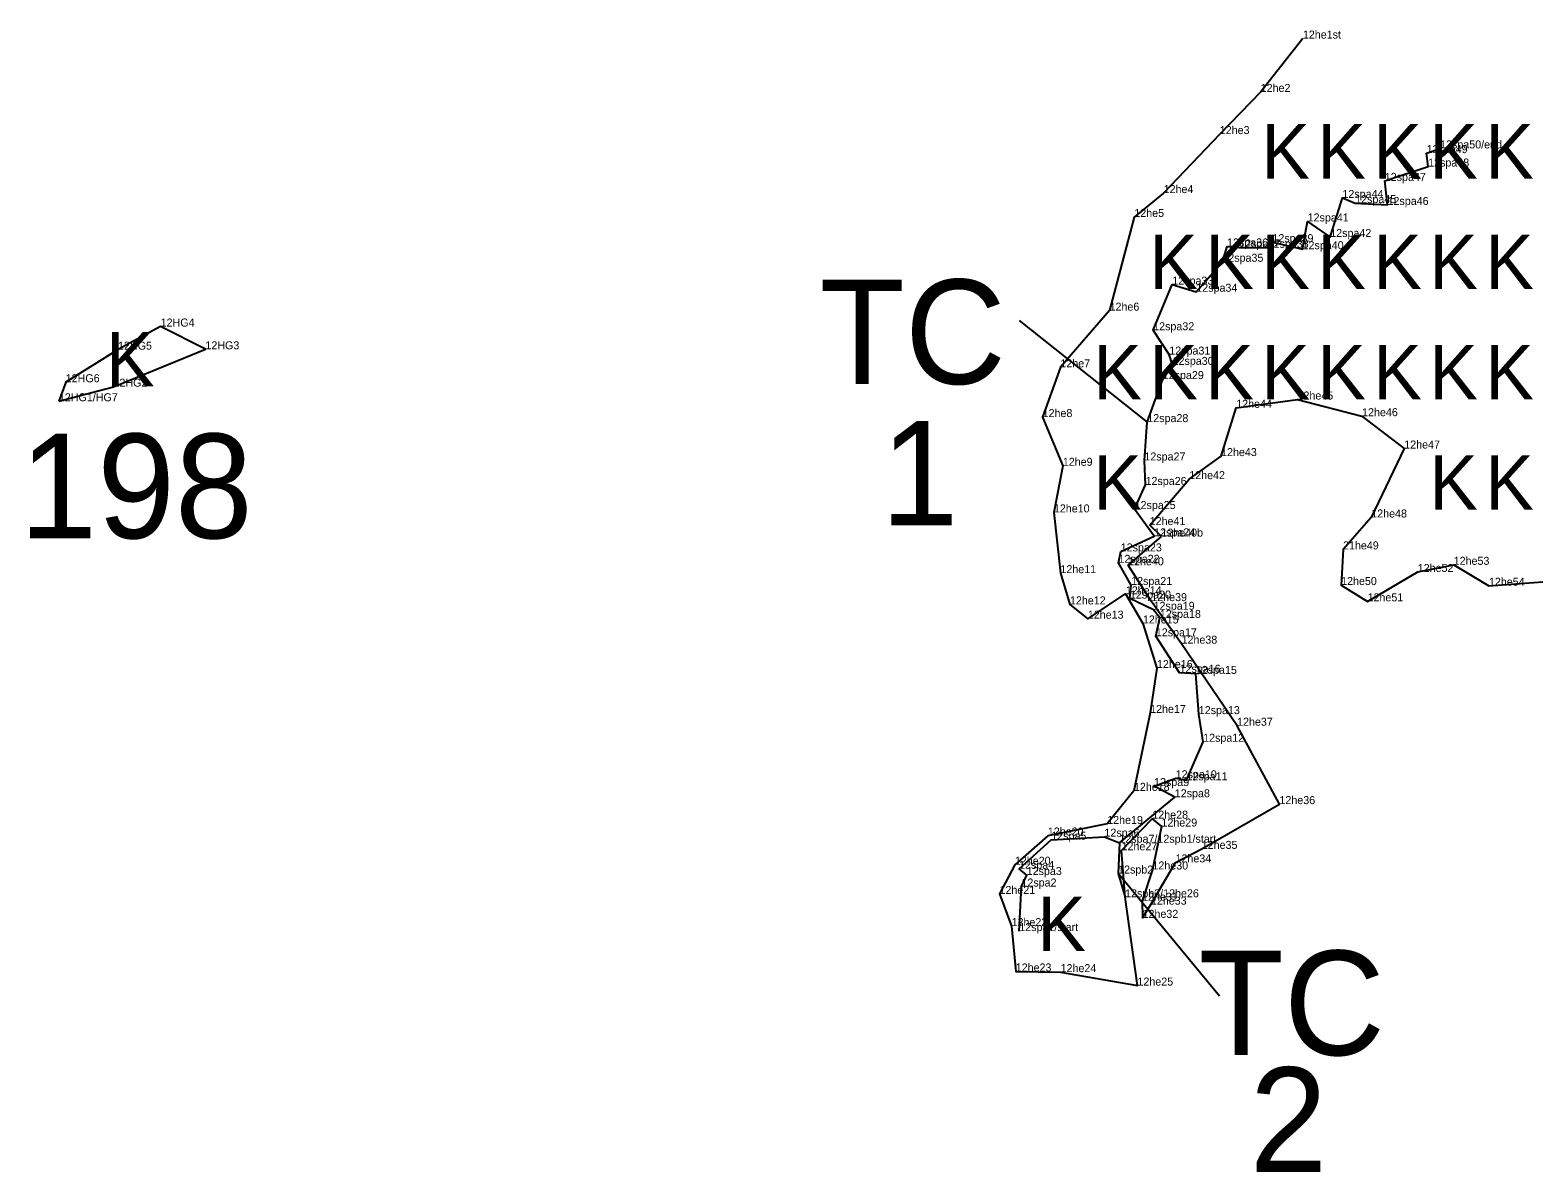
# Model space of a CAD drawing. Extents: x 2072529 to 2268812, y 436423 to 470008.
# Drawn here: x 2236941 to 2237884, y 452007 to 452720 of the extents above; entities that cross this region are included whole.
import ezdxf

# ---------------------------------------------------------------- set-up
doc = ezdxf.new("R2010")
doc.units = 0
for name, color, linetype in [('Old_Level_10', 7, 'Continuous'), ('Old_Level_20', 7, 'Continuous'), ('Old_Level_52', 7, 'Continuous'), ('Old_Level_55', 7, 'Continuous'), ('Old_Level_60', 7, 'Continuous'), ('Old_Level_62', 7, 'Continuous')]:
    doc.layers.add(name, color=color, linetype=linetype)

msp = doc.modelspace()

# ---------------------------------------------------------------- linework, layer by layer
at = {"layer": 'Old_Level_10'}
for points in [[(2237559.477, 452157.07), (2237560.832, 452184.918), (2237564.118, 452192.114), (2237559.384, 452195.979), (2237579.46, 452214.183), (2237612.703, 452216.077), (2237622.04, 452212.293), (2237656.698, 452240.736), (2237643.757, 452247.74), (2237657.265, 452252.614), (2237663.991, 452251.339), (2237674.432, 452275.435), (2237671.706, 452292.707), (2237669.84, 452317.853), (2237659.686, 452318.604), (2237644.846, 452341.358), (2237647.344, 452352.861), (2237643.434, 452357.951), (2237628.668, 452364.966), (2237629.411, 452373.43), (2237621.514, 452387.338), (2237622.907, 452394.45), (2237643.814, 452403.887), (2237631.583, 452420.933), (2237638.408, 452435.975), (2237637.701, 452451.296), (2237639.508, 452475.298), (2237649.178, 452502.195), (2237655.317, 452511.075), (2237653.259, 452517.529), (2237643.188, 452532.717), (2237655.122, 452561.261), (2237670.153, 452556.804), (2237686.417, 452575.557), (2237689.369, 452585.134), (2237696.943, 452584.479), (2237714.717, 452584.298), (2237717.72, 452587.811), (2237736.595, 452583.391), (2237739.75, 452600.757), (2237753.865, 452591.023), (2237761.499, 452615.46), (2237769.465, 452612.209), (2237789.697, 452611.066), (2237787.977, 452626.117), (2237815.083, 452635.099), (2237814.105, 452643.494), (2237822.564, 452646.422)], [(2237622.04, 452212.293), (2237621.279, 452193.033), (2237625.63, 452178.19)]]:
    msp.add_lwpolyline(points, dxfattribs=at)
at = {"layer": 'Old_Level_20'}
for p, q in [((2237736.778, 452715.105), (2237736.778, 452715.105)), ((2237710.39, 452681.738), (2237710.39, 452681.738)), ((2237684.835, 452655.384), (2237684.835, 452655.384)), ((2237822.564, 452646.422), (2237822.564, 452646.422)), ((2237814.105, 452643.494), (2237814.105, 452643.494)), ((2237815.083, 452635.099), (2237815.083, 452635.099)), ((2237649.728, 452618.494), (2237649.728, 452618.494)), ((2237787.977, 452626.117), (2237787.977, 452626.117)), ((2237761.499, 452615.46), (2237761.499, 452615.46)), ((2237769.465, 452612.209), (2237769.465, 452612.209)), ((2237789.697, 452611.066), (2237789.697, 452611.066)), ((2237631.393, 452603.526), (2237631.393, 452603.526)), ((2237739.75, 452600.757), (2237739.75, 452600.757)), ((2237753.865, 452591.023), (2237753.865, 452591.023)), ((2237689.369, 452585.134), (2237689.369, 452585.134)), ((2237696.943, 452584.479), (2237696.943, 452584.479)), ((2237714.717, 452584.298), (2237714.717, 452584.298)), ((2237717.72, 452587.811), (2237717.72, 452587.811)), ((2237736.595, 452583.391), (2237736.595, 452583.391)), ((2237686.417, 452575.557), (2237686.417, 452575.557)), ((2237655.122, 452561.261), (2237655.122, 452561.261)), ((2237670.153, 452556.804), (2237670.153, 452556.804)), ((2237615.923, 452544.983), (2237615.923, 452544.983)), ((2237022.729, 452535.058), (2237022.729, 452535.058)), ((2237643.188, 452532.717), (2237643.188, 452532.717)), ((2236996.106, 452520.591), (2236996.106, 452520.591)), ((2237050.72, 452520.823), (2237050.72, 452520.823)), ((2237653.259, 452517.529), (2237653.259, 452517.529)), ((2237585.184, 452509.549), (2237585.184, 452509.549)), ((2237655.317, 452511.075), (2237655.317, 452511.075)), ((2236963.39, 452500.226), (2236963.39, 452500.226)), ((2236993.253, 452497.444), (2236993.253, 452497.444)), ((2237649.178, 452502.195), (2237649.178, 452502.195)), ((2236959.115, 452488.331), (2236959.115, 452488.331)), ((2237733.423, 452489.402), (2237733.423, 452489.402)), ((2237574.085, 452478.451), (2237574.085, 452478.451)), ((2237695.101, 452484.249), (2237695.101, 452484.249)), ((2237773.587, 452478.91), (2237773.587, 452478.91)), ((2237639.508, 452475.298), (2237639.508, 452475.298)), ((2237800.157, 452458.772), (2237800.157, 452458.772)), ((2237586.699, 452447.985), (2237586.699, 452447.985)), ((2237637.701, 452451.296), (2237637.701, 452451.296)), ((2237685.642, 452454.047), (2237685.642, 452454.047)), ((2237665.738, 452439.622), (2237665.738, 452439.622)), ((2237638.408, 452435.975), (2237638.408, 452435.975)), ((2237631.583, 452420.933), (2237631.583, 452420.933)), ((2237581.128, 452418.838), (2237581.128, 452418.838)), ((2237641.004, 452410.913), (2237641.004, 452410.913)), ((2237779.528, 452415.651), (2237779.528, 452415.651)), ((2237643.814, 452403.887), (2237643.814, 452403.887)), ((2237648.283, 452403.544), (2237648.283, 452403.544)), ((2237622.907, 452394.45), (2237622.907, 452394.45)), ((2237761.886, 452395.707), (2237761.886, 452395.707)), ((2237621.514, 452387.338), (2237621.514, 452387.338)), ((2237627.502, 452385.76), (2237627.502, 452385.76)), ((2237808.591, 452381.603), (2237808.591, 452381.603)), ((2237831.042, 452386.064), (2237831.042, 452386.064)), ((2237585.208, 452380.846), (2237585.208, 452380.846)), ((2237629.411, 452373.43), (2237629.411, 452373.43)), ((2237760.698, 452373.445), (2237760.698, 452373.445)), ((2237853.078, 452372.986), (2237853.078, 452372.986)), ((2237625.96, 452367.842), (2237625.96, 452367.842)), ((2237628.668, 452364.966), (2237628.668, 452364.966)), ((2237642.003, 452363.364), (2237642.003, 452363.364)), ((2237777.206, 452363.221), (2237777.206, 452363.221)), ((2237591.159, 452361.322), (2237591.159, 452361.322)), ((2237643.434, 452357.951), (2237643.434, 452357.951)), ((2237602.345, 452352.392), (2237602.345, 452352.392)), ((2237636.769, 452349.403), (2237636.769, 452349.403)), ((2237647.344, 452352.861), (2237647.344, 452352.861)), ((2237644.846, 452341.358), (2237644.846, 452341.358)), ((2237660.931, 452336.756), (2237660.931, 452336.756)), ((2237645.541, 452321.53), (2237645.541, 452321.53)), ((2237659.686, 452318.604), (2237659.686, 452318.604)), ((2237669.84, 452317.853), (2237669.84, 452317.853)), ((2237641.289, 452293.42), (2237641.289, 452293.42)), ((2237671.706, 452292.707), (2237671.706, 452292.707)), ((2237695.649, 452285.452), (2237695.649, 452285.452)), ((2237674.432, 452275.435), (2237674.432, 452275.435)), ((2237657.265, 452252.614), (2237657.265, 452252.614)), ((2237663.991, 452251.339), (2237663.991, 452251.339)), ((2237631.152, 452244.746), (2237631.152, 452244.746)), ((2237643.757, 452247.74), (2237643.757, 452247.74)), ((2237656.698, 452240.736), (2237656.698, 452240.736)), ((2237722.121, 452236.457), (2237722.121, 452236.457)), ((2237614.472, 452224.012), (2237614.472, 452224.012)), ((2237642.653, 452227.327), (2237642.653, 452227.327)), ((2237648.373, 452222.441), (2237648.373, 452222.441)), ((2237577.346, 452216.616), (2237577.346, 452216.616)), ((2237579.46, 452214.183), (2237579.46, 452214.183)), ((2237612.703, 452216.077), (2237612.703, 452216.077)), ((2237622.04, 452212.293), (2237622.04, 452212.293)), ((2237623.42, 452207.538), (2237623.42, 452207.538)), ((2237673.552, 452208.456), (2237673.552, 452208.456)), ((2237556.744, 452198.543), (2237556.744, 452198.543)), ((2237559.384, 452195.979), (2237559.384, 452195.979)), ((2237621.279, 452193.033), (2237621.279, 452193.033)), ((2237642.724, 452195.568), (2237642.724, 452195.568)), ((2237657.147, 452199.995), (2237657.147, 452199.995)), ((2237560.832, 452184.918), (2237560.832, 452184.918)), ((2237564.118, 452192.114), (2237564.118, 452192.114)), ((2237547.108, 452180.255), (2237547.108, 452180.255)), ((2237625.63, 452178.19), (2237625.63, 452178.19)), ((2237625.63, 452178.19), (2237625.63, 452178.19)), ((2237636.258, 452176.033), (2237636.258, 452176.033)), ((2237636.546, 452165.335), (2237636.546, 452165.335)), ((2237641.775, 452173.593), (2237641.775, 452173.593)), ((2237554.663, 452160.161), (2237554.663, 452160.161)), ((2237559.477, 452157.07), (2237559.477, 452157.07)), ((2237557.273, 452131.806), (2237557.273, 452131.806)), ((2237585.305, 452131.383), (2237585.305, 452131.383)), ((2237633.365, 452122.995), (2237633.365, 452122.995))]:
    msp.add_line(p, q, dxfattribs=at)
at = {"layer": 'Old_Level_52'}
for points in [[(2237736.778, 452715.105), (2237710.39, 452681.738), (2237684.835, 452655.384), (2237649.728, 452618.494), (2237631.393, 452603.526), (2237615.923, 452544.983), (2237585.184, 452509.549), (2237574.085, 452478.451), (2237586.699, 452447.985), (2237581.128, 452418.838), (2237585.208, 452380.846), (2237591.159, 452361.322), (2237602.345, 452352.392), (2237625.96, 452367.842), (2237636.769, 452349.403), (2237645.541, 452321.53), (2237641.289, 452293.42), (2237631.152, 452244.746), (2237614.472, 452224.012), (2237577.346, 452216.616), (2237556.744, 452198.543), (2237547.108, 452180.255), (2237554.663, 452160.161), (2237557.273, 452131.806), (2237585.305, 452131.383), (2237633.365, 452122.995), (2237625.63, 452178.19), (2237623.42, 452207.538), (2237642.653, 452227.327), (2237648.373, 452222.441), (2237642.724, 452195.568), (2237636.258, 452176.033), (2237636.546, 452165.335), (2237641.775, 452173.593), (2237657.147, 452199.995), (2237673.552, 452208.456), (2237722.121, 452236.457), (2237695.649, 452285.452), (2237660.931, 452336.756), (2237642.003, 452363.364), (2237627.502, 452385.76), (2237648.31, 452403.705)], [(2237648.31, 452403.705), (2237641.004, 452410.913), (2237665.738, 452439.622), (2237685.642, 452454.047), (2237695.101, 452484.249), (2237733.423, 452489.402), (2237773.587, 452478.91), (2237800.157, 452458.772), (2237779.528, 452415.651), (2237761.886, 452395.707), (2237760.698, 452373.445), (2237777.206, 452363.221), (2237808.591, 452381.603), (2237831.042, 452386.064), (2237853.078, 452372.986), (2237886.707, 452375.423)]]:
    msp.add_lwpolyline(points, dxfattribs=at)
msp.add_lwpolyline([(2236959.115, 452488.331), (2236993.253, 452497.444), (2237050.72, 452520.823), (2237022.729, 452535.058), (2236996.106, 452520.591), (2236963.39, 452500.226)], close=True, dxfattribs=at)
at = {"layer": 'Old_Level_62'}
for p, q in [((2237559.402, 452538.905), (2237639.508, 452475.298)), ((2237684.717, 452116.26), (2237621.279, 452193.033))]:
    msp.add_line(p, q, dxfattribs=at)

# ---------------------------------------------------------------- texts
at = {"layer": 'Old_Level_55'}
for p in [(2237710.782, 452627.593), (2237745.782, 452627.593), (2237780.782, 452627.593), (2237815.782, 452627.593), (2237850.782, 452627.593), (2237640.782, 452558.593), (2237675.782, 452558.593), (2237710.782, 452558.593), (2237745.782, 452558.593), (2237780.782, 452558.593), (2237815.782, 452558.593), (2237850.782, 452558.593), (2236988.563, 452497.715), (2237605.782, 452489.593), (2237640.782, 452489.593), (2237675.782, 452489.593), (2237710.782, 452489.593), (2237745.782, 452489.593), (2237780.782, 452489.593), (2237815.782, 452489.593), (2237850.782, 452489.593), (2237605.782, 452420.593), (2237815.782, 452420.593), (2237850.782, 452420.593), (2237570.782, 452144.593)]:
    msp.add_text('K', height=34, dxfattribs=at).set_placement(p)
at = {"layer": 'Old_Level_60'}
for s, p in [('12he1st', (2237736.778, 452715.105)), ('12he2', (2237710.39, 452681.738)), ('12he3', (2237684.835, 452655.384)), ('12spa49', (2237814.105, 452643.494)), ('12spa50/end', (2237822.564, 452646.422)), ('12spa48', (2237815.083, 452635.099)), ('12spa47', (2237787.977, 452626.117)), ('12he4', (2237649.728, 452618.494)), ('12spa44', (2237761.499, 452615.46)), ('12spa45', (2237769.465, 452612.209)), ('12he5', (2237631.393, 452603.526)), ('12spa46', (2237789.697, 452611.066)), ('12spa41', (2237739.75, 452600.757)), ('12spa36', (2237689.369, 452585.134)), ('12spa37', (2237696.943, 452584.479)), ('12spa38', (2237714.717, 452584.298)), ('12spa39', (2237717.72, 452587.811)), ('12spa42', (2237753.865, 452591.023)), ('12spa35', (2237686.417, 452575.557)), ('12spa40', (2237736.595, 452583.391)), ('12spa33', (2237655.122, 452561.261)), ('12spa34', (2237670.153, 452556.804)), ('12he6', (2237615.923, 452544.983)), ('12HG4', (2237022.729, 452535.058)), ('12spa32', (2237643.188, 452532.717)), ('12HG5', (2236996.106, 452520.591)), ('12HG3', (2237050.72, 452520.823)), ('12he7', (2237585.184, 452509.549)), ('12spa31', (2237653.259, 452517.529)), ('12spa30', (2237655.317, 452511.075)), ('12HG6', (2236963.39, 452500.226)), ('12spa29', (2237649.178, 452502.195)), ('12HG2', (2236993.253, 452497.444)), ('12he45', (2237733.423, 452489.402)), ('12HG1/HG7', (2236959.115, 452488.331)), ('12he44', (2237695.101, 452484.249)), ('12he8', (2237574.085, 452478.451)), ('12spa28', (2237639.508, 452475.298)), ('12he46', (2237773.797, 452478.982)), ('12he43', (2237685.642, 452454.047)), ('12he47', (2237800.157, 452458.772)), ('12he9', (2237586.699, 452447.985)), ('12spa27', (2237637.701, 452451.296)), ('12spa26', (2237638.408, 452435.975)), ('12he42', (2237665.738, 452439.622)), ('12he10', (2237581.128, 452418.838)), ('12spa25', (2237631.583, 452420.933)), ('12he48', (2237779.528, 452415.651)), ('12he41', (2237641.004, 452410.913)), ('12spa24', (2237643.814, 452403.887)), ('12he40b', (2237648.31, 452403.705)), ('21he49', (2237761.886, 452395.707)), ('12spa22', (2237621.514, 452387.338)), ('12spa23', (2237622.907, 452394.45)), ('12he40', (2237627.502, 452385.76)), ('12he53', (2237831.042, 452386.064)), ('12he11', (2237585.208, 452380.846)), ('12he52', (2237808.591, 452381.603)), ('12he14', (2237626.101, 452367.617)), ('12spa21', (2237629.411, 452373.43)), ('12he50', (2237760.698, 452373.445)), ('12he54', (2237853.078, 452372.986)), ('12he12', (2237591.159, 452361.322)), ('12spa20', (2237628.668, 452364.966)), ('12he39', (2237642.003, 452363.364)), ('12spa19', (2237643.434, 452357.951)), ('12he51', (2237777.206, 452363.221)), ('12he13', (2237602.345, 452352.392)), ('12he15', (2237636.769, 452349.403)), ('12spa18', (2237647.344, 452352.861)), ('12spa17', (2237644.846, 452341.358)), ('12he38', (2237660.931, 452336.756)), ('12he16', (2237645.541, 452321.53)), ('12spa16', (2237659.686, 452318.604)), ('12spa15', (2237669.84, 452317.853)), ('12he17', (2237641.289, 452293.42)), ('12spa13', (2237671.706, 452292.707)), ('12he37', (2237695.649, 452285.452)), ('12spa12', (2237674.432, 452275.435)), ('12he18', (2237631.152, 452244.746)), ('12spa9', (2237643.757, 452247.74)), ('12spa10', (2237657.265, 452252.614)), ('12spa11', (2237663.991, 452251.339)), ('12spa8', (2237656.698, 452240.736)), ('12he36', (2237722.121, 452236.457)), ('12he28', (2237642.653, 452227.327)), ('12he20', (2237577.346, 452216.815)), ('12spa6', (2237612.703, 452216.077)), ('12he19', (2237614.472, 452224.012)), ('12he29', (2237648.373, 452222.441)), ('12spa5', (2237579.46, 452214.183)), ('12spa7/12spb1/start', (2237622.04, 452212.293)), ('12he27', (2237623.42, 452207.538)), ('12he35', (2237673.552, 452208.456)), ('12he20', (2237556.744, 452198.543)), ('12he34', (2237657.147, 452199.995)), ('12spa4', (2237559.384, 452195.979)), ('12spa3', (2237564.118, 452192.114)), ('12spb2', (2237621.279, 452193.033)), ('12he30', (2237642.724, 452195.568)), ('12he21', (2237547.108, 452180.255)), ('12spa2', (2237560.832, 452184.918)), ('12spb3/12he26', (2237625.63, 452178.19)), ('12spb3/12he26', (2237625.63, 452178.19)), ('12he31', (2237636.258, 452176.033)), ('12he33', (2237641.775, 452173.593)), ('12he22', (2237554.663, 452160.161)), ('12he32', (2237636.546, 452165.335)), ('12spa1/start', (2237559.477, 452157.07)), ('12he23', (2237557.273, 452131.806)), ('12he24', (2237585.305, 452131.383)), ('12he25', (2237633.365, 452122.995))]:
    msp.add_text(s, height=5, dxfattribs=at).set_placement(p)
at = {"layer": 'Old_Level_62'}
for s, p in [('TC', (2237434.628, 452499.113)), ('1', (2237472.89, 452410.695)), ('198', (2236934.496, 452402.68)), ('TC', (2237671.565, 452079.476)), ('2', (2237703.448, 452006.513))]:
    msp.add_text(s, height=65.34, dxfattribs=at).set_placement(p)

doc.saveas('drawing.dxf')
